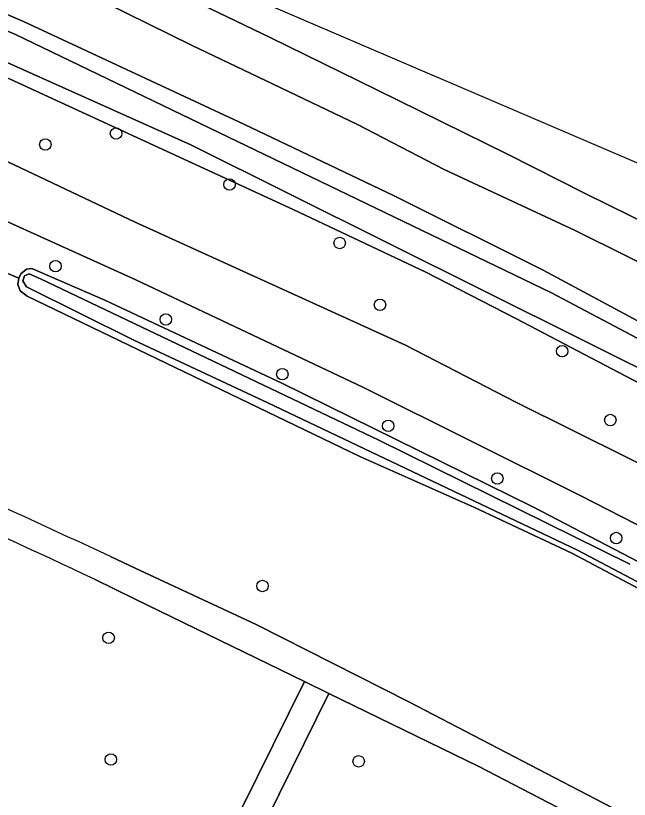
# Model space of a CAD drawing. Extents: x 157445 to 158888, y 383061 to 384688.
# Drawn here: x 157989.8 to 158042.2, y 384357.3 to 384424.1 of the extents above; entities that cross this region are included whole.
import ezdxf

# ---------------------------------------------------------------- set-up
doc = ezdxf.new("R2010")
doc.units = 0
for name, color, linetype in [('IMGEO_Berm_groen', 7, 'Continuous'), ('IMGEO_Boom', 7, 'Continuous'), ('IMGEO_Grasland_overig', 7, 'Continuous'), ('IMGEO_Greppel_droge_sloot', 7, 'Continuous'), ('IMGEO_Groenvoorziening', 7, 'Continuous'), ('IMGEO_Oever', 7, 'Continuous'), ('IMGEO_Rijbaan_autoweg', 7, 'Continuous'), ('IMGEO_Rijbaan_lokaal_gesloten', 7, 'Continuous'), ('IMGEO_Voetpad_halfverhard', 7, 'Continuous'), ('IMGEO_Waterloop', 7, 'Continuous')]:
    doc.layers.add(name, color=color, linetype=linetype)

msp = doc.modelspace()

# ---------------------------------------------------------------- linework, layer by layer
at = {"layer": 'IMGEO_Berm_groen'}
for points in [[(158053.82, 384401.397), (158038.384, 384408.982), (158031.773, 384412.32), (158020.563, 384417.84), (158011.514, 384422.269), (158001.282, 384427.217)], [(157995.503, 384426.23), (158004.853, 384421.599), (158011.778, 384418.288), (158018.96, 384414.866), (158026.363, 384411.024), (158037.546, 384405.824), (158050.662, 384399.307)], [(158000.05, 384401.619), (157989.255, 384406.494), (157977.254, 384411.794), (157973.108, 384413.803), (157972.581, 384410.924), (157985.477, 384405.031)], [(157986.154, 384403.401), (157990.086, 384401.748), (157990.257, 384402.121), (157990.733, 384402.517), (157991.175, 384402.581), (157997.425, 384399.875), (158012.521, 384392.808), (158033.92, 384382.258), (158063.103, 384367.075)], [(158056.566, 384373.683), (158038.018, 384383.186), (158019.478, 384392.428), (158000.05, 384401.619)]]:
    msp.add_lwpolyline(points, dxfattribs=at)
at = {"layer": 'IMGEO_Boom'}
for centre in [(157998.372, 384414.1), (157992.342, 384413.155), (158008.047, 384409.748), (158017.454, 384404.752), (157993.207, 384402.784), (158020.89, 384399.477), (158002.619, 384398.236), (158036.429, 384395.521), (158012.562, 384393.563), (158021.596, 384389.157), (158040.543, 384389.653), (158030.907, 384384.67), (158041.049, 384379.589), (158010.858, 384375.502), (157997.736, 384371.08), (157997.932, 384360.702), (158019.071, 384360.541)]:
    msp.add_circle(centre, 0.489, dxfattribs=at)
at = {"layer": 'IMGEO_Grasland_overig'}
for points in [[(157971.846, 384431.677), (157990.487, 384423.654), (158009.261, 384414.9), (158022.097, 384408.785), (158034.807, 384402.442), (158044.025, 384397.496)], [(158050.662, 384399.307), (158037.546, 384405.824), (158026.363, 384411.024), (158018.96, 384414.866), (158011.778, 384418.288), (158004.853, 384421.599), (157995.503, 384426.23)]]:
    msp.add_lwpolyline(points, dxfattribs=at)
at = {"layer": 'IMGEO_Greppel_droge_sloot'}
msp.add_lwpolyline([(158042.209, 384377.356), (158020.778, 384387.924), (157991.913, 384401.71), (157990.972, 384402.128), (157990.548, 384401.944), (157990.422, 384401.537), (157990.721, 384401.026), (157999.882, 384396.465), (158011.327, 384391.126), (158037.742, 384378.548), (158052.985, 384370.511)], dxfattribs=at)
at = {"layer": 'IMGEO_Groenvoorziening'}
for points in [[(157820.945, 384476.973), (157839.246, 384469.587), (157860.388, 384461.969), (157896.654, 384448.303), (157903.192, 384445.907), (157920.002, 384439.745), (157942.471, 384431.308), (157970.525, 384420.05), (157975.125, 384417.998), (157985.866, 384413.206), (158000, 384406.532), (158023.071, 384396.032), (158032.545, 384391.154), (158046.847, 384384.056)], [(158047.713, 384390.32), (158032.486, 384398.323), (158024.803, 384402.27), (158013.479, 384407.608), (157989.337, 384418.729), (157976.53, 384424.318), (157966.627, 384428.515), (157946.81, 384436.575), (157932.425, 384442.133), (157921.036, 384446.137), (157913.287, 384448.955)], [(158098.908, 384344.586), (158075.211, 384358.073), (158068.187, 384361.936), (158037.267, 384378.292), (158028.901, 384382.218), (158019.16, 384386.552), (157990.776, 384400.229), (157990.179, 384400.675), (157990, 384401.203), (157990.086, 384401.748), (157986.154, 384403.401)], [(158063.103, 384367.075), (158033.92, 384382.258), (158012.521, 384392.808), (157997.425, 384399.875), (157991.175, 384402.581), (157990.733, 384402.517), (157990.257, 384402.121), (157990.086, 384401.748), (157990, 384401.203), (157990.179, 384400.675), (157990.776, 384400.229), (158019.16, 384386.552), (158028.901, 384382.218), (158037.267, 384378.292), (158068.187, 384361.936)], [(158052.985, 384370.511), (158037.742, 384378.548), (158011.327, 384391.126), (157999.882, 384396.465), (157990.721, 384401.026), (157990.422, 384401.537), (157990.548, 384401.944), (157990.972, 384402.128), (157991.913, 384401.71), (158020.778, 384387.924), (158042.209, 384377.356)], [(157966.21, 384389.742), (157965.73, 384389.95), (157965.25, 384390.157), (157965.154, 384390.199), (157965.057, 384390.241), (157963.395, 384376.097), (157960.526, 384377.513), (157960.395, 384376.402), (157963.446, 384374.816), (157962.088, 384363.746), (157981.274, 384356.102), (158004.814, 384346.723), (158001.316, 384317.716), (157958.358, 384322.607), (157955.764, 384300.952), (157999.855, 384295.441), (158005.947, 384347.169), (158006.411, 384351.103), (158014.456, 384367.345), (158000, 384374.378)], [(157997.89, 384378.013), (158000, 384377.027), (158010.318, 384372.202), (158023.343, 384365.609), (158050.349, 384351.579), (158078.875, 384335.918), (158088.8, 384330.665), (158098.831, 384324.985), (158138.247, 384300.694), (158141.802, 384298.503), (158152.896, 384291.11)], [(158000, 384374.378), (157996.542, 384376.079)], [(158042.68, 384353.171), (158029.336, 384360.105), (158016.532, 384366.335), (158011.23, 384355.602), (158008.668, 384350.416), (158005.752, 384325.97), (158005.167, 384321.07), (158002.078, 384295.168), (158002.125, 384295.162), (158001.717, 384291.991), (157999.54, 384274.008), (157999.536, 384273.973), (157999.781, 384273.945), (158000, 384273.919), (158024.119, 384271.087), (158028.773, 384270.541), (158033.118, 384270.031), (158081.83, 384264.311)]]:
    msp.add_lwpolyline(points, dxfattribs=at)
for centre, radius, start, end in [((157480.147, 383266.8), 1225.909, 65.017964, 66.521348), ((157495.031, 383303.22), 1184.289, 64.946136, 66.555653)]:
    msp.add_arc(centre, radius, start, end, dxfattribs=at)
at = {"layer": 'IMGEO_Oever'}
for points in [[(158312.475, 384212.35), (158296.615, 384198.358), (158295.596, 384197.466), (158294.407, 384197.594), (158293.006, 384197.891), (158290.288, 384200.227), (158258.187, 384236.872), (158254.981, 384240.396), (158227.889, 384270.078), (158216.254, 384283.156), (158200.543, 384297.764), (158190.437, 384305.917), (158168.017, 384320.948), (158140.204, 384339.717), (158094.344, 384367.106), (158046.53, 384392.328), (158004.747, 384413.135), (157966.276, 384430.375), (157905.469, 384452.965), (157878.208, 384463.411), (157849.758, 384474.112), (157810.097, 384488.379)], [(158044.025, 384397.496), (158034.807, 384402.442), (158022.097, 384408.785), (158009.261, 384414.9), (157990.487, 384423.654), (157971.846, 384431.677), (157962.498, 384435.701), (157953.087, 384438.483), (157939.795, 384443.325), (157927.423, 384448.052), (157910.829, 384453.837), (157900.097, 384457.988), (157876.251, 384466.243), (157863.518, 384470.478), (157851.845, 384475.104), (157841.292, 384479.016), (157829.305, 384483.791), (157821.301, 384486.706)], [(157820.607, 384485.662), (157847.019, 384476.076), (157900.649, 384456.755), (157929.269, 384445.885), (157963.494, 384433.528), (157989.736, 384422.573), (158035.511, 384400.492), (158081.796, 384376.033)], [(157823.885, 384482.053), (157831.648, 384479.984), (157843.044, 384475.869), (157868.364, 384466.004), (157878.307, 384462.614), (157888.046, 384458.88), (157906.465, 384451.547), (157913.287, 384448.955), (157921.036, 384446.137), (157932.425, 384442.133), (157946.81, 384436.575), (157966.627, 384428.515), (157976.53, 384424.318), (157989.337, 384418.729), (158013.479, 384407.608), (158024.803, 384402.27), (158032.486, 384398.323), (158047.713, 384390.32)]]:
    msp.add_lwpolyline(points, dxfattribs=at)
at = {"layer": 'IMGEO_Rijbaan_autoweg'}
msp.add_lwpolyline([(158064.657, 384402.244), (157961.118, 384446.591), (157958.756, 384447.449), (157962.652, 384445.647), (157972.398, 384440.95), (157977.212, 384438.668), (157985.623, 384434.705), (157992.382, 384431.459), (158001.282, 384427.217), (158011.514, 384422.269), (158020.563, 384417.84), (158031.773, 384412.32), (158038.384, 384408.982), (158053.82, 384401.397)], dxfattribs=at)
at = {"layer": 'IMGEO_Rijbaan_lokaal_gesloten'}
msp.add_lwpolyline([(158046.847, 384384.056), (158032.545, 384391.154), (158023.071, 384396.032), (158000, 384406.532), (157985.866, 384413.206), (157975.125, 384417.998), (157973.108, 384413.803), (157977.254, 384411.794), (157989.255, 384406.494), (158000.05, 384401.619), (158019.478, 384392.428), (158038.018, 384383.186), (158056.566, 384373.683)], dxfattribs=at)
at = {"layer": 'IMGEO_Voetpad_halfverhard'}
for points in [[(158152.896, 384291.11), (158141.802, 384298.503), (158138.247, 384300.694), (158098.831, 384324.985), (158088.8, 384330.665), (158078.875, 384335.918), (158050.349, 384351.579), (158023.343, 384365.609), (158010.318, 384372.202), (158000, 384377.027), (157997.89, 384378.013)], [(157996.542, 384376.079), (158000, 384374.378), (158014.456, 384367.345), (158016.532, 384366.335), (158029.336, 384360.105), (158042.68, 384353.171), (158042.729, 384353.144), (158073.927, 384335.918), (158098.099, 384322.09), (158110.282, 384314.901), (158136.728, 384298.518), (158143.451, 384294.158), (158150.374, 384289.32), (158154.075, 384286.733), (158155.556, 384285.698)]]:
    msp.add_lwpolyline(points, dxfattribs=at)
msp.add_lwpolyline([(158005.167, 384321.07), (158005.752, 384325.97), (158008.668, 384350.416), (158011.23, 384355.602), (158016.532, 384366.335), (158014.456, 384367.345), (158006.411, 384351.103), (158005.947, 384347.169), (157999.855, 384295.441), (157997.194, 384274.298), (157999.54, 384274.008), (158001.717, 384291.991), (158002.125, 384295.162), (158002.078, 384295.168)], close=True, dxfattribs=at)
for centre, radius, start, end in [((157480.147, 383266.8), 1225.909, 65.017964, 66.521348), ((157495.031, 383303.22), 1184.289, 64.946136, 66.555653)]:
    msp.add_arc(centre, radius, start, end, dxfattribs=at)
at = {"layer": 'IMGEO_Waterloop'}
for points in [[(157810.097, 384488.379), (157849.758, 384474.112), (157878.208, 384463.411), (157905.469, 384452.965), (157966.276, 384430.375), (158004.747, 384413.135), (158046.53, 384392.328), (158094.344, 384367.106), (158140.204, 384339.717), (158168.017, 384320.948), (158190.437, 384305.917), (158200.543, 384297.764), (158216.254, 384283.156), (158227.889, 384270.078), (158254.981, 384240.396), (158258.187, 384236.872), (158290.288, 384200.227), (158293.006, 384197.891), (158294.407, 384197.594), (158295.596, 384197.466), (158296.615, 384198.358), (158312.475, 384212.35)], [(158081.796, 384376.033), (158035.511, 384400.492), (157989.736, 384422.573), (157963.494, 384433.528), (157929.269, 384445.885), (157900.649, 384456.755), (157847.019, 384476.076), (157820.607, 384485.662)]]:
    msp.add_lwpolyline(points, dxfattribs=at)

doc.saveas('drawing.dxf')
